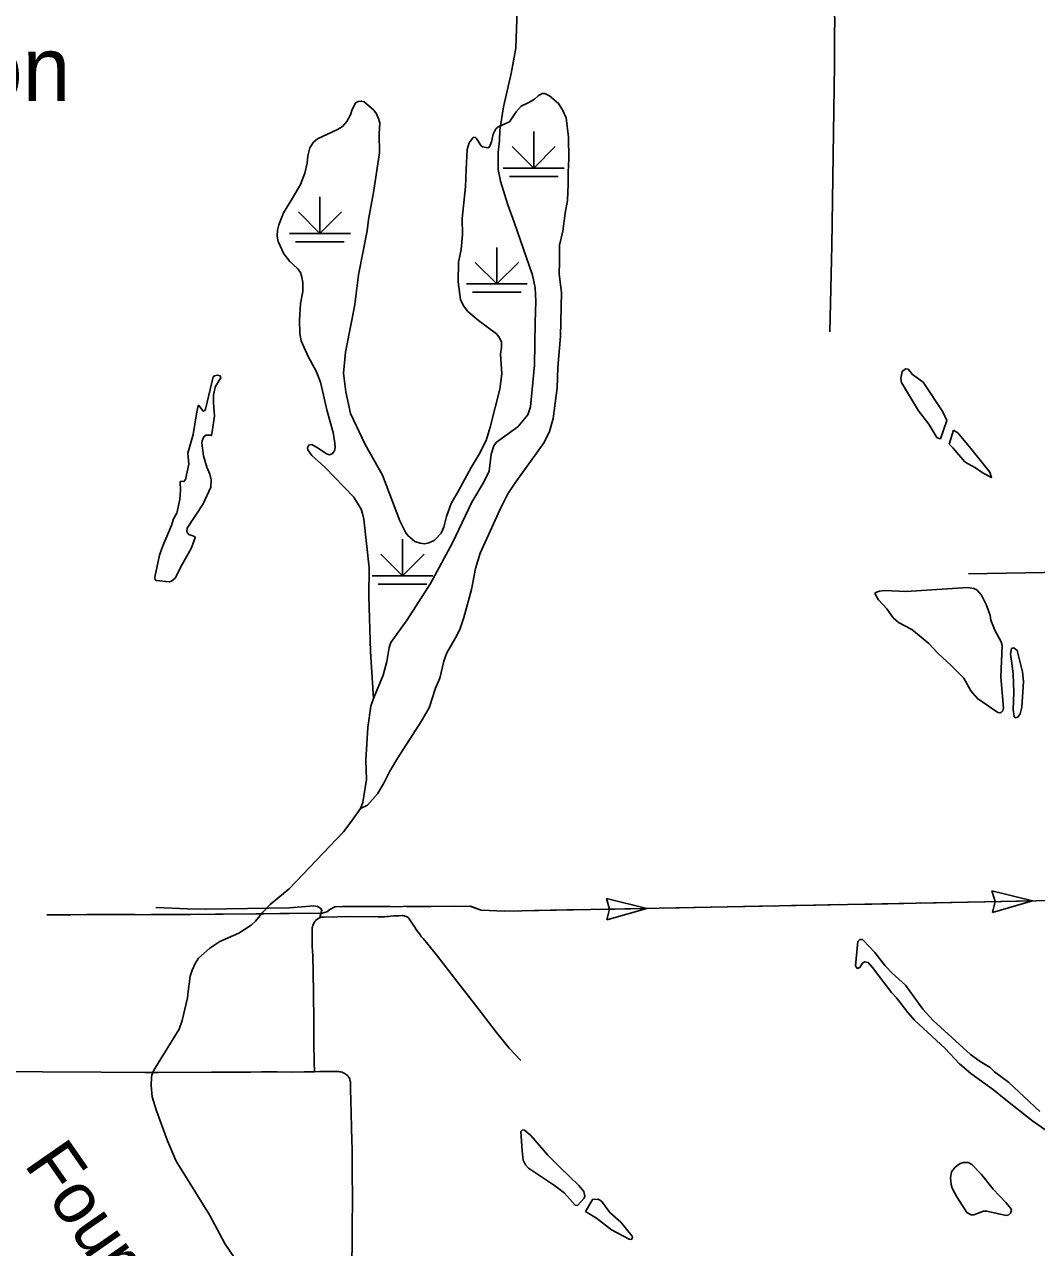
# Model space of a CAD drawing. Extents: x -19 to 366, y -4 to 359.
# Drawn here: x 157.963 to 159.537, y 186.242 to 188.145 of the extents above; entities that cross this region are included whole.
import ezdxf

# ---------------------------------------------------------------- set-up
doc = ezdxf.new("R2010")
doc.units = 0
for name, color, linetype in [('R_Horz Alg Annot', 7, 'Continuous'), ('R_ROW', 7, 'Continuous'), ('R_ROW Annot', 7, 'Continuous'), ('R_Temp Easement', 7, 'Continuous'), ('Sheet Fence', 7, 'Continuous'), ('T_Detection Zones', 7, 'Continuous'), ('T_Drafting', 7, 'Continuous'), ('T_Indications', 7, 'Continuous'), ('T_Vehicle Path Lt Major', 7, 'Continuous')]:
    doc.layers.add(name, color=color, linetype=linetype)

msp = doc.modelspace()

# ---------------------------------------------------------------- linework, layer by layer
at = {"layer": 'R_ROW'}
for points in [[(157.8644, 186.5205), (157.8662, 186.5196), (157.868, 186.5188), (157.8698, 186.5181), (157.8717, 186.5176), (157.8736, 186.5171), (157.8755, 186.5168), (157.8775, 186.5166), (157.8794, 186.5165), (157.8814, 186.5166), (157.9287, 186.516), (157.9905, 186.5151), (158.0822, 186.5146), (158.15, 186.514), (158.1709, 186.5143), (158.2538, 186.5147), (158.315, 186.5149), (158.3314, 186.515), (158.3558, 186.5151), (158.3792, 186.5149), (158.3979, 186.515), (158.4137, 186.5154)], [(158.4137, 186.5154), (158.4223, 186.5156), (158.4309, 186.5157), (158.4395, 186.5157), (158.4481, 186.5157), (158.4499, 186.5158), (158.4516, 186.5157), (158.4534, 186.5154), (158.4551, 186.515), (158.4568, 186.5145), (158.4585, 186.5139), (158.4601, 186.5132), (158.4616, 186.5123), (158.4631, 186.5113), (158.4645, 186.5102), (158.4653, 186.5093), (158.4661, 186.5084), (158.4667, 186.5076), (158.4673, 186.5066), (158.4678, 186.5057), (158.4683, 186.5047), (158.4687, 186.5037), (158.4691, 186.5024), (158.4694, 186.5016), (158.4696, 186.5007), (158.4697, 186.4997), (158.4698, 186.4988), (158.4701, 186.4885), (158.4706, 186.4699), (158.4709, 186.4514), (158.4717, 186.4276), (158.4719, 186.4097), (158.4723, 186.3938), (158.4724, 186.3802), (158.4727, 186.3516), (158.4729, 186.3267), (158.4719, 186.2028)]]:
    msp.add_lwpolyline(points, dxfattribs=at)
at = {"layer": 'R_ROW Annot'}
for points in [[(158.4224, 186.7551), (158.4253, 186.7667), (158.4234, 186.7697), (158.4185, 186.7722), (158.4129, 186.7734), (158.3749, 186.7703), (158.3425, 186.7697), (158.2441, 186.7684), (158.2161, 186.769), (158.1669, 186.7709)], [(158.7349, 186.5329), (158.7166, 186.5521), (158.697, 186.5762), (158.6679, 186.6143), (158.6389, 186.6515), (158.6052, 186.6953), (158.5883, 186.7167), (158.5854, 186.7198), (158.5827, 186.7229), (158.58, 186.726), (158.5775, 186.7293), (158.5747, 186.7329), (158.5722, 186.7365), (158.5698, 186.7401), (158.5675, 186.7437), (158.5613, 186.7533), (158.5604, 186.7542), (158.5595, 186.7551), (158.5585, 186.7558), (158.5574, 186.7564), (158.5563, 186.757), (158.5551, 186.7575), (158.5539, 186.7578), (158.5527, 186.7581), (158.5515, 186.7582), (158.5502, 186.7583), (158.5457, 186.7581), (158.5412, 186.7579), (158.5366, 186.7577), (158.5321, 186.7573), (158.5289, 186.757), (158.5257, 186.7567), (158.5228, 186.7566), (158.5199, 186.7565), (158.5175, 186.7565), (158.5152, 186.7565), (158.5128, 186.7566), (158.5103, 186.7567), (158.508, 186.7566), (158.47, 186.7568), (158.429, 186.756), (158.4279, 186.7561), (158.4271, 186.756), (158.4262, 186.7559), (158.4253, 186.7558), (158.4243, 186.7556), (158.4234, 186.7554), (158.4224, 186.7551), (158.4216, 186.7548), (158.4208, 186.7544), (158.4199, 186.754), (158.4191, 186.7535), (158.4183, 186.753), (158.4175, 186.7524), (158.4167, 186.7518), (158.416, 186.7511), (158.4154, 186.7504), (158.4148, 186.7498), (158.4143, 186.7491), (158.4134, 186.7476), (158.4126, 186.746), (158.4119, 186.7444), (158.4114, 186.7427), (158.4109, 186.741), (158.4105, 186.7393), (158.4102, 186.7376), (158.4101, 186.7359), (158.4104, 186.7109), (158.4111, 186.6958), (158.4116, 186.6693), (158.4121, 186.6388), (158.4127, 186.5925), (158.413, 186.5599), (158.4134, 186.5308), (158.4137, 186.5154)]]:
    msp.add_lwpolyline(points, dxfattribs=at)
at = {"layer": 'R_Temp Easement'}
for points in [[(158.7574, 187.6813), (158.7584, 187.7141), (158.7571, 187.735), (158.7529, 187.7544), (158.7247, 187.8371), (158.7147, 187.8642), (158.7031, 187.9011), (158.6995, 187.9188), (158.6997, 187.9461), (158.7018, 187.9643), (158.7024, 187.9803), (158.7081, 188.0164), (158.72, 188.0682), (158.7269, 188.1079), (158.729, 188.1676), (158.7303, 188.1839), (158.7347, 188.1955), (158.7409, 188.2046), (158.7474, 188.2071)], [(158.1601, 186.5067), (158.1608, 186.5103), (158.1641, 186.5178), (158.2034, 186.5815), (158.2081, 186.5951), (158.2164, 186.6306), (158.2173, 186.6402), (158.2202, 186.6642), (158.2233, 186.6735), (158.228, 186.6837), (158.2335, 186.692), (158.2511, 186.7076), (158.2668, 186.7178), (158.2963, 186.7308), (158.3152, 186.7432), (158.3221, 186.7494), (158.3333, 186.7635), (158.345, 186.7758), (158.3744, 186.8), (158.4592, 186.8887), (158.4702, 186.9035), (158.4853, 186.9251), (158.4893, 186.934), (158.4947, 186.9698), (158.4939, 187), (158.4966, 187.0511), (158.5017, 187.0843), (158.5055, 187.0963), (158.5208, 187.1324), (158.5264, 187.1538), (158.5299, 187.1753), (158.5328, 187.1832), (158.5578, 187.2185), (158.5943, 187.2752), (158.6288, 187.3382), (158.6589, 187.4014), (158.6777, 187.4339), (158.6855, 187.4498), (158.6885, 187.4761), (158.6928, 187.4893), (158.6972, 187.4949), (158.7304, 187.5187), (158.746, 187.5376), (158.7497, 187.55), (158.7559, 187.6146), (158.7574, 187.6813)], [(158.1675, 187.2794), (158.1661, 187.2807), (158.1653, 187.285), (158.1729, 187.319), (158.1777, 187.3337), (158.1916, 187.3652), (158.1946, 187.3757), (158.1995, 187.3846), (158.2044, 187.4058), (158.2056, 187.4204), (158.2047, 187.4324), (158.206, 187.4341), (158.2106, 187.4338), (158.2134, 187.4367), (158.2185, 187.4604), (158.2167, 187.4778), (158.2251, 187.5067), (158.2301, 187.5389), (158.2329, 187.5519), (158.234, 187.5517), (158.2408, 187.5429), (158.2425, 187.5434), (158.2444, 187.5461), (158.2564, 187.5967), (158.2584, 187.598), (158.2629, 187.5991), (158.2671, 187.5982), (158.2681, 187.595), (158.265, 187.5904), (158.2594, 187.5804), (158.257, 187.5682), (158.2565, 187.556), (158.2581, 187.5357), (158.2548, 187.511), (158.2534, 187.5052), (158.2519, 187.5058), (158.2449, 187.5056), (158.2415, 187.5033), (158.239, 187.4971), (158.2387, 187.4933), (158.2412, 187.4738), (158.2463, 187.4559)], [(159.3976, 187.5284), (159.3916, 187.542), (159.3608, 187.5884), (159.3441, 187.6002), (159.3377, 187.6082), (159.3331, 187.6087), (159.3279, 187.6048), (159.3265, 187.5972), (159.3262, 187.5935), (159.3273, 187.5879), (159.3535, 187.5434), (159.3695, 187.5229), (159.3821, 187.5021), (159.3859, 187.5003), (159.3878, 187.5001)], [(159.3976, 187.5284), (159.3878, 187.5001)], [(159.4012, 187.4919), (159.407, 187.4861), (159.4259, 187.4645), (159.4307, 187.461), (159.4422, 187.455), (159.454, 187.4467), (159.4674, 187.4401), (159.4647, 187.4482), (159.4542, 187.4613), (159.4351, 187.4848), (159.4147, 187.5094), (159.4081, 187.5137)], [(159.4012, 187.4919), (159.4081, 187.5137)], [(158.2463, 187.4559), (158.2513, 187.4448), (158.253, 187.4363), (158.2527, 187.4247), (158.2405, 187.399), (158.216, 187.3612), (158.2151, 187.3551), (158.2186, 187.3512), (158.2246, 187.3492), (158.2278, 187.3478), (158.2284, 187.3459), (158.2218, 187.3294), (158.2062, 187.3021), (158.1975, 187.284), (158.1912, 187.2786), (158.188, 187.2776)], [(158.1675, 187.2794), (158.188, 187.2776)], [(159.4302, 187.2687), (159.4395, 187.2674), (159.4441, 187.2653), (159.4516, 187.2569), (159.4594, 187.2415), (159.4649, 187.2251), (159.4663, 187.2177), (159.4725, 187.2024), (159.4822, 187.1844), (159.4839, 187.1784), (159.4817, 187.1299), (159.4856, 187.081), (159.4848, 187.077), (159.4829, 187.0748), (159.4803, 187.074), (159.4772, 187.0745), (159.4453, 187.0959), (159.4348, 187.108), (159.4239, 187.1279), (159.404, 187.1479), (159.3844, 187.1659), (159.3697, 187.1816), (159.3433, 187.2032), (159.3224, 187.2141), (159.3144, 187.2216), (159.3041, 187.2354), (159.2913, 187.2497), (159.2861, 187.2582), (159.2861, 187.2601), (159.2881, 187.2616), (159.2929, 187.2631), (159.3014, 187.264), (159.3346, 187.2623)], [(159.3346, 187.2623), (159.4302, 187.2687)], [(159.5171, 187.1225), (159.5153, 187.1373), (159.507, 187.1709), (159.5018, 187.1748), (159.4984, 187.1736), (159.4969, 187.1648), (159.4992, 187.1468), (159.5009, 187.1341), (159.5021, 187.106), (159.501, 187.0783), (159.5024, 187.0679), (159.5041, 187.066), (159.5081, 187.0672), (159.5118, 187.0724), (159.5142, 187.0824)], [(159.5171, 187.1225), (159.5142, 187.0824)], [(159.3116, 186.6388), (159.2821, 186.6778), (159.2755, 186.6853), (159.2696, 186.6865), (159.2662, 186.6845), (159.2622, 186.6778), (159.2582, 186.676), (159.2555, 186.6801), (159.2592, 186.7178), (159.2624, 186.7213), (159.2662, 186.7212), (159.2681, 186.7197), (159.2856, 186.7009), (159.3017, 186.6804), (159.3126, 186.6686), (159.3335, 186.6503), (159.3605, 186.6129), (159.3762, 186.595), (159.4344, 186.5421)], [(159.5703, 186.4114), (159.5316, 186.4383), (159.4892, 186.4717), (159.4705, 186.4873), (159.4349, 186.5127), (159.4171, 186.5279), (159.3948, 186.5515), (159.3472, 186.5957), (159.3369, 186.6074), (159.3195, 186.6304), (159.3116, 186.6388)], [(159.4344, 186.5421), (159.4496, 186.5313), (159.465, 186.5219), (159.472, 186.5152), (159.4937, 186.4992), (159.5423, 186.4535)], [(158.3041, 186.2044), (158.2751, 186.2469), (158.2505, 186.2927), (158.1986, 186.3761), (158.1854, 186.4077), (158.1679, 186.4546), (158.1614, 186.4765), (158.1597, 186.4941), (158.1601, 186.5067)], [(158.8249, 186.3385), (158.8327, 186.3291), (158.8345, 186.3218), (158.8333, 186.3189), (158.8229, 186.3073), (158.8195, 186.3079), (158.8024, 186.3271), (158.7875, 186.3386), (158.7468, 186.3656), (158.7421, 186.3708), (158.7387, 186.378), (158.7371, 186.3924), (158.7349, 186.4223), (158.7373, 186.4249), (158.7407, 186.4244), (158.7502, 186.416), (158.7768, 186.3856), (158.7958, 186.3671)], [(158.7958, 186.3671), (158.8249, 186.3385)], [(159.4895, 186.3122), (159.4971, 186.3025), (159.4981, 186.2993), (159.4968, 186.2953), (159.4939, 186.2929), (159.4899, 186.2919), (159.4785, 186.2941), (159.4596, 186.2986), (159.4545, 186.2983), (159.4398, 186.2927), (159.4353, 186.2928), (159.4286, 186.2964), (159.4131, 186.3208), (159.4061, 186.3341), (159.4043, 186.3402), (159.4031, 186.3502), (159.405, 186.3599), (159.4107, 186.3667), (159.4186, 186.3726), (159.4235, 186.3742), (159.4307, 186.374), (159.4368, 186.3711), (159.4517, 186.3554), (159.4697, 186.3327)], [(159.4697, 186.3327), (159.4895, 186.3122)], [(158.8354, 186.2982), (158.8525, 186.2878), (158.8759, 186.2695), (158.9035, 186.2549), (158.9073, 186.2546), (158.9087, 186.2573), (158.9079, 186.2594), (158.8904, 186.2812), (158.8734, 186.2964), (158.8603, 186.3138), (158.8553, 186.3169), (158.8521, 186.3166), (158.8468, 186.3169)], [(158.8468, 186.3169), (158.8354, 186.2982)]]:
    msp.add_lwpolyline(points, dxfattribs=at)
at = {"layer": 'Sheet Fence'}
for points in [[(168.7902, 2.2442), (168.5607, 10.8615), (168.3304, 19.479), (168.0993, 28.0965), (167.8673, 36.7142), (167.6346, 45.3321), (167.4011, 53.95), (167.1668, 62.5681), (166.9316, 71.1863), (166.6957, 79.8047), (166.459, 88.4232), (166.2215, 97.0418), (165.9832, 105.6605), (165.7441, 114.2794), (165.5043, 122.8984), (165.2636, 131.5176), (165.0221, 140.1368), (164.7799, 148.7563), (164.5369, 157.3758), (164.2931, 165.9955), (164.0485, 174.6153), (163.8031, 183.2352), (163.5569, 191.8553), (163.31, 200.4755), (163.0623, 209.0959), (162.8138, 217.7164), (162.5645, 226.337), (162.3145, 234.9577), (162.0637, 243.5786), (161.8121, 252.1997), (161.5597, 260.8208), (161.3066, 269.4421), (161.0527, 278.0636), (160.798, 286.6851), (160.5426, 295.3068), (160.2864, 303.9287), (160.0294, 312.5507), (159.7717, 321.1728), (159.5132, 329.7951), (159.2539, 338.4175), (158.9939, 347.04)], [(0, 180.8999), (7.1228, 180.9044), (14.2457, 180.9176), (21.3685, 180.9397), (28.4912, 180.9706), (35.614, 181.0103), (42.7366, 181.0589), (49.8592, 181.1163), (56.9818, 181.1825), (64.1042, 181.2575), (71.2266, 181.3414), (78.3488, 181.4341), (85.4709, 181.5357), (92.5929, 181.646), (99.7147, 181.7652), (106.8364, 181.8933), (113.9579, 182.0301), (121.0793, 182.1758), (128.2005, 182.3303), (135.3214, 182.4936), (142.4422, 182.6658), (149.5627, 182.8468), (156.683, 183.0366), (163.8031, 183.2352), (170.9229, 183.4427), (178.0425, 183.659), (185.1617, 183.8841), (192.2807, 184.1181), (199.3994, 184.3608), (206.5178, 184.6124), (213.6359, 184.8728), (220.7537, 185.1421), (227.8711, 185.4201), (234.9881, 185.707), (242.1048, 186.0027), (249.2212, 186.3073), (256.3371, 186.6206), (263.4526, 186.9428), (270.5678, 187.2738), (277.6825, 187.6136), (284.7968, 187.9622), (291.9107, 188.3197), (299.0241, 188.6859), (306.1371, 189.061), (313.2495, 189.4449), (320.3615, 189.8377), (327.4731, 190.2392), (334.5841, 190.6495), (341.6946, 191.0687)], [(161.4532, 2.0533), (161.2336, 10.6702), (161.0133, 19.2873), (160.7922, 27.9044), (160.5704, 36.5217), (160.3478, 45.1392), (160.1245, 53.7568), (159.9003, 62.3745), (159.6754, 70.9923), (159.4498, 79.6103), (159.2234, 88.2284), (158.9962, 96.8466), (158.7683, 105.465), (158.5396, 114.0835), (158.3102, 122.7022), (158.08, 131.321), (157.849, 139.9399), (157.6173, 148.559), (157.3849, 157.1782), (157.1517, 165.7975), (156.9177, 174.417), (156.683, 183.0366), (156.511, 189.3363)]]:
    msp.add_spline(points, degree=3, dxfattribs=at)
at = {"layer": 'T_Detection Zones'}
for p, q in [((158.9311, 186.7695), (158.868, 186.7851)), ((158.868, 186.7851), (158.8728, 186.7685)), ((159.531, 186.7812), (159.4679, 186.7968)), ((159.4679, 186.7968), (159.4727, 186.7802)), ((159.531, 186.7812), (159.4685, 186.7632)), ((159.4685, 186.7632), (159.4727, 186.78)), ((158.9311, 186.7695), (158.8686, 186.7515)), ((158.8686, 186.7515), (158.8728, 186.7683))]:
    msp.add_line(p, q, dxfattribs=at)
for points in [[(159.4316, 187.29), (159.7253, 187.295)], [(157.9974, 186.7596), (158.2202, 186.7602), (158.4259, 186.7622), (158.4333, 186.7641), (158.4378, 186.7678), (158.4456, 186.7721), (158.6564, 186.7729), (158.6734, 186.7669), (158.7098, 186.7652), (159.7232, 186.785)], [(159.356, 186.7778), (159.431, 186.7793)], [(159.456, 186.7797), (159.531, 186.7812)], [(157.9974, 186.7596), (158.0349, 186.7597)], [(158.0599, 186.7598), (158.1349, 186.76)], [(158.1599, 186.76), (158.2202, 186.7602), (158.2349, 186.7603)], [(158.2599, 186.7606), (158.3349, 186.7613)], [(158.3599, 186.7615), (158.4259, 186.7622), (158.4333, 186.7641), (158.4344, 186.7649)], [(158.4572, 186.7722), (158.5322, 186.7725)], [(158.5572, 186.7726), (158.5947, 186.7727)], [(158.5947, 186.7727), (158.6322, 186.7728)], [(158.6572, 186.7727), (158.6734, 186.7669), (158.7098, 186.7652), (158.7311, 186.7656)], [(158.7561, 186.7661), (158.8311, 186.7676)], [(158.8561, 186.768), (158.9311, 186.7695)], [(158.9561, 186.77), (159.0311, 186.7715)], [(159.0561, 186.7719), (159.131, 186.7734)], [(159.156, 186.7739), (159.1935, 186.7746)], [(159.1935, 186.7746), (159.231, 186.7754)], [(159.256, 186.7758), (159.331, 186.7773)]]:
    msp.add_lwpolyline(points, dxfattribs=at)
at = {"layer": 'T_Drafting'}
for p, q in [((158.7549, 187.978), (158.7549, 187.9212)), ((158.7549, 187.9212), (158.7215, 187.9547)), ((158.7549, 187.9212), (158.7884, 187.9547)), ((158.7076, 187.9212), (158.8023, 187.9212)), ((158.7171, 187.9083), (158.7928, 187.9083)), ((158.4223, 187.8763), (158.4223, 187.8195)), ((158.4223, 187.8195), (158.3888, 187.853)), ((158.4223, 187.8195), (158.4558, 187.853)), ((158.375, 187.8195), (158.4697, 187.8195)), ((158.3844, 187.8066), (158.4602, 187.8066)), ((158.6976, 187.7979), (158.6976, 187.7411)), ((158.6976, 187.7411), (158.6641, 187.7746)), ((158.6976, 187.7411), (158.7311, 187.7746)), ((158.6502, 187.7411), (158.7449, 187.7411)), ((158.6597, 187.7282), (158.7355, 187.7282)), ((158.5508, 187.3437), (158.5508, 187.2869)), ((158.5508, 187.2869), (158.5173, 187.3204)), ((158.5508, 187.2869), (158.5843, 187.3204)), ((158.5035, 187.2869), (158.5982, 187.2869)), ((158.5129, 187.274), (158.5887, 187.274))]:
    msp.add_line(p, q, dxfattribs=at)
at = {"layer": 'T_Indications'}
msp.add_lwpolyline([(159.223, 188.1581), (159.2233, 188.1534), (159.223, 188.1282), (159.2228, 188.0815), (159.2185, 187.8007), (159.2157, 187.6667)], dxfattribs=at)
at = {"layer": 'T_Vehicle Path Lt Major'}
for points in [[(158.6379, 187.7751), (158.6419, 187.7944), (158.644, 187.8177), (158.6437, 187.8426), (158.6486, 187.892), (158.6499, 187.9188), (158.6516, 187.9503), (158.6545, 187.9604), (158.6609, 187.9687), (158.6636, 187.9691), (158.6655, 187.9678), (158.673, 187.9556), (158.6753, 187.9541), (158.6836, 187.953), (158.6861, 187.9543), (158.6891, 187.9621), (158.6916, 187.9738), (158.6958, 187.9822), (158.6994, 187.9852), (158.7172, 187.9932), (158.7278, 188.009), (158.7354, 188.0175), (158.7486, 188.0238), (158.7562, 188.0287), (158.7621, 188.0338), (158.7683, 188.0371), (158.7723, 188.0373), (158.7793, 188.0338), (158.7937, 188.0217), (158.7996, 188.0118), (158.8052, 187.9994), (158.8088, 187.9694), (158.8098, 187.9354), (158.8083, 187.9151), (158.8086, 187.8963), (158.8073, 187.8708), (158.8037, 187.8513), (158.8001, 187.8232), (158.7953, 187.8015), (158.795, 187.775)], [(158.4823, 187.755), (158.4957, 187.8235), (158.498, 187.8413), (158.5058, 187.8835), (158.5151, 187.9452), (158.5147, 187.9751), (158.5155, 187.991), (158.5141, 187.9969), (158.5104, 188.0057), (158.506, 188.0115), (158.491, 188.0245), (158.4867, 188.0256), (158.4825, 188.025), (158.4778, 188.0228), (158.4721, 188.011), (158.4698, 188.004), (158.4643, 187.9937), (158.4577, 187.9861), (158.4499, 187.9812), (158.4183, 187.9667), (158.4122, 187.9616), (158.4067, 187.9525), (158.4033, 187.9404), (158.4024, 187.929), (158.3986, 187.9132), (158.392, 187.8957), (158.3795, 187.8743), (158.3654, 187.8518), (158.3586, 187.8332), (158.3565, 187.8245), (158.356, 187.8154), (158.3575, 187.807), (158.366, 187.7878), (158.3754, 187.7759), (158.3876, 187.7652), (158.3919, 187.7586), (158.3944, 187.7515), (158.3957, 187.7434), (158.3956, 187.7339)], [(158.4823, 187.755), (158.4767, 187.7089), (158.4714, 187.6823), (158.462, 187.6348), (158.4591, 187.6021), (158.4625, 187.5731), (158.4697, 187.5395), (158.4926, 187.4912), (158.5199, 187.4437), (158.5469, 187.3727), (158.5554, 187.3548), (158.5591, 187.3496), (158.5701, 187.3405), (158.5782, 187.3375), (158.5856, 187.3369), (158.5916, 187.3382), (158.5999, 187.3421), (158.6032, 187.3449), (158.6112, 187.3532), (158.6151, 187.3628), (158.6193, 187.379), (158.6267, 187.3993), (158.638, 187.4193), (158.6575, 187.4553), (158.6703, 187.4763), (158.6807, 187.4976), (158.6872, 187.5183), (158.7021, 187.5775), (158.7053, 187.6013), (158.7035, 187.6316), (158.7048, 187.6419), (158.7048, 187.6505), (158.7011, 187.6582), (158.6968, 187.6636), (158.6688, 187.6843), (158.6526, 187.6981), (158.6456, 187.7071), (158.6409, 187.7167), (158.6376, 187.7445), (158.6379, 187.7751)], [(158.4853, 186.9251), (158.4962, 186.9299), (158.5117, 186.9479), (158.5216, 186.9641), (158.5312, 186.9829), (158.5435, 187.0039), (158.5796, 187.0602), (158.5924, 187.0817), (158.6022, 187.112), (158.6087, 187.1277), (158.6149, 187.1542), (158.6196, 187.1669), (158.6333, 187.1904), (158.64, 187.2036), (158.6461, 187.2222), (158.6582, 187.2657), (158.6645, 187.2984), (158.6718, 187.3219), (158.7025, 187.3906), (158.7149, 187.4142), (158.7261, 187.4317), (158.7713, 187.4941), (158.7793, 187.5116), (158.7853, 187.5318), (158.7915, 187.5795), (158.7923, 187.6108), (158.7964, 187.6595), (158.7979, 187.7278), (158.7947, 187.756), (158.795, 187.775)], [(158.5055, 187.0963), (158.501, 187.169), (158.4986, 187.2554), (158.499, 187.2994), (158.4905, 187.3752), (158.4888, 187.3841), (158.4864, 187.3907), (158.475, 187.4093), (158.43, 187.4558), (158.4099, 187.4739), (158.4036, 187.4831), (158.4028, 187.4861), (158.405, 187.4902), (158.4097, 187.491), (158.4195, 187.4857), (158.4328, 187.4765), (158.4374, 187.4753), (158.4413, 187.4765), (158.4448, 187.4815), (158.4458, 187.4863), (158.4457, 187.4933), (158.4427, 187.51), (158.4336, 187.543), (158.423, 187.5882), (158.4165, 187.6055), (158.4039, 187.6282), (158.393, 187.6527), (158.391, 187.664), (158.3906, 187.6844), (158.3923, 187.7106), (158.3955, 187.7291), (158.3956, 187.7339)]]:
    msp.add_lwpolyline(points, dxfattribs=at)

# ---------------------------------------------------------------- texts
at = {"layer": 'R_Horz Alg Annot'}
msp.add_text('Station', height=0.1, dxfattribs=at).set_placement((157.6178, 188.0256))
at = {"layer": 'R_Temp Easement'}
msp.add_text('Fourche', height=0.08, rotation=304.7954, dxfattribs=at).set_placement((157.9608, 186.3713))

doc.saveas('drawing.dxf')
